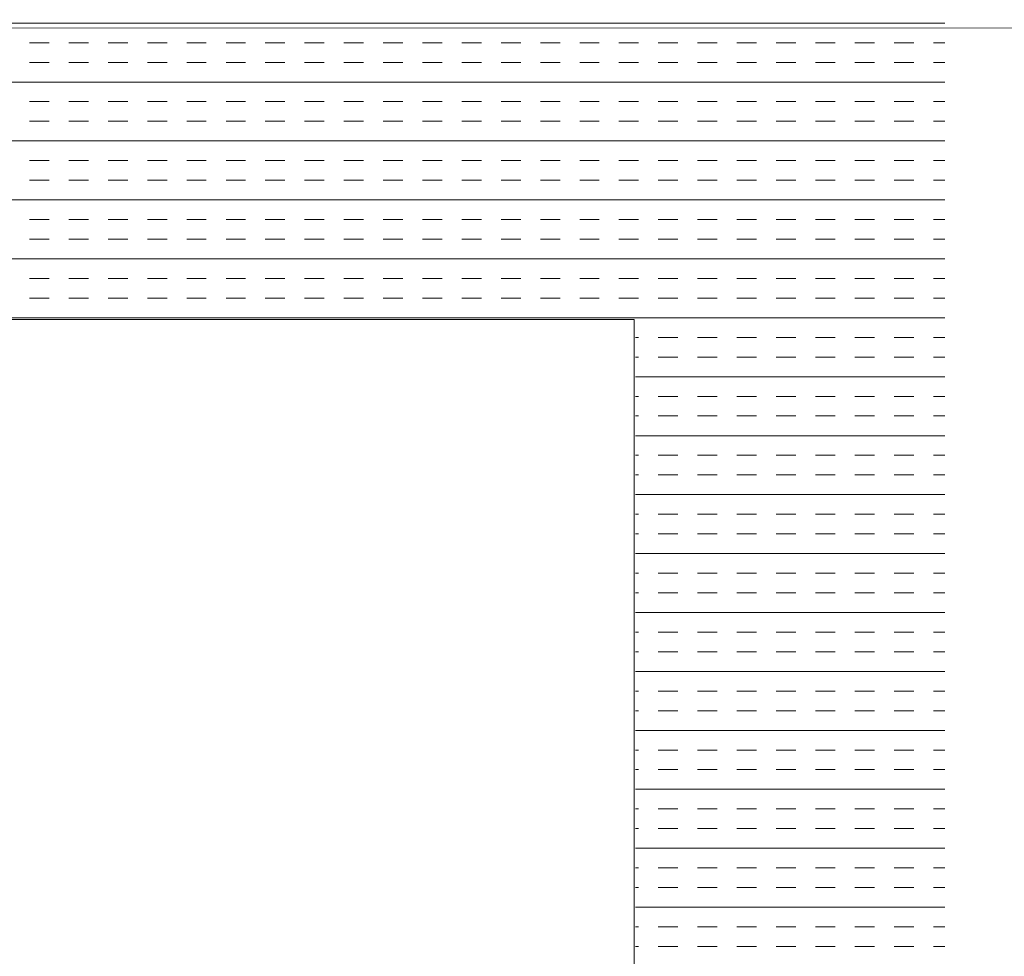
# Model space of a CAD drawing. Extents: x 3940905 to 4145695, y 925352 to 1109797.
# Tile 993 of 1056: x 4067574 to 4067733, y 1097604 to 1097756. Entities that reach past the tile are written whole.
import ezdxf

# ---------------------------------------------------------------- set-up
doc = ezdxf.new("R2010")
doc.units = 0
doc.header["$LTSCALE"] = 750
doc.header["$MEASUREMENT"] = 0
doc.linetypes.add('DASHED2', pattern=[0.375, 0.25, -0.125])
doc.layers.add('BEAM', color=104, linetype='CONTINUOUS', lineweight=0)
doc.layers.add('CKD Equipments', color=252, linetype='CONTINUOUS', lineweight=0)

# ---------------------------------------------------------------- blocks, each defined once
blk = doc.blocks.new('GDXGDRG')
at = {"layer": 'BEAM', "linetype": 'DASHED2'}
blk.add_line((3974013.12, 1043633.47), (3965223.8, 1043631.38), dxfattribs=at)

msp = doc.modelspace()

# ---------------------------------------------------------------- linework, layer by layer
at = {"layer": 'CKD Equipments', "color": 4, "linetype": 'Continuous'}
for p, q in [((4067723.31, 1097755.27, 9921.14), (4067149.31, 1097755.27, 9921.14)), ((4067578.56, 1097752.09, 9921.14), (4067575.39, 1097752.09, 9921.14)), ((4067584.91, 1097752.09, 9921.14), (4067581.74, 1097752.09, 9921.14)), ((4067591.26, 1097752.09, 9921.14), (4067588.09, 1097752.09, 9921.14)), ((4067597.61, 1097752.09, 9921.14), (4067594.44, 1097752.09, 9921.14)), ((4067603.96, 1097752.09, 9921.14), (4067600.79, 1097752.09, 9921.14)), ((4067610.31, 1097752.09, 9921.14), (4067607.14, 1097752.09, 9921.14)), ((4067616.66, 1097752.09, 9921.14), (4067613.49, 1097752.09, 9921.14)), ((4067623.01, 1097752.09, 9921.14), (4067619.84, 1097752.09, 9921.14)), ((4067629.36, 1097752.09, 9921.14), (4067626.19, 1097752.09, 9921.14)), ((4067635.71, 1097752.09, 9921.14), (4067632.54, 1097752.09, 9921.14)), ((4067642.06, 1097752.09, 9921.14), (4067638.89, 1097752.09, 9921.14)), ((4067648.41, 1097752.09, 9921.14), (4067645.24, 1097752.09, 9921.14)), ((4067654.76, 1097752.09, 9921.14), (4067651.59, 1097752.09, 9921.14)), ((4067661.11, 1097752.09, 9921.14), (4067657.94, 1097752.09, 9921.14)), ((4067667.46, 1097752.09, 9921.14), (4067664.29, 1097752.09, 9921.14)), ((4067673.81, 1097752.09, 9921.14), (4067670.64, 1097752.09, 9921.14)), ((4067680.16, 1097752.09, 9921.14), (4067676.99, 1097752.09, 9921.14)), ((4067686.51, 1097752.09, 9921.14), (4067683.34, 1097752.09, 9921.14)), ((4067692.86, 1097752.09, 9921.14), (4067689.69, 1097752.09, 9921.14)), ((4067699.21, 1097752.09, 9921.14), (4067696.04, 1097752.09, 9921.14)), ((4067705.56, 1097752.09, 9921.14), (4067702.39, 1097752.09, 9921.14)), ((4067711.91, 1097752.09, 9921.14), (4067708.74, 1097752.09, 9921.14)), ((4067718.26, 1097752.09, 9921.14), (4067715.09, 1097752.09, 9921.14)), ((4067723.31, 1097752.09, 9921.14), (4067721.44, 1097752.09, 9921.14)), ((4067578.56, 1097748.92, 9921.14), (4067575.39, 1097748.92, 9921.14)), ((4067584.91, 1097748.92, 9921.14), (4067581.74, 1097748.92, 9921.14)), ((4067591.26, 1097748.92, 9921.14), (4067588.09, 1097748.92, 9921.14)), ((4067597.61, 1097748.92, 9921.14), (4067594.44, 1097748.92, 9921.14)), ((4067603.96, 1097748.92, 9921.14), (4067600.79, 1097748.92, 9921.14)), ((4067610.31, 1097748.92, 9921.14), (4067607.14, 1097748.92, 9921.14)), ((4067616.66, 1097748.92, 9921.14), (4067613.49, 1097748.92, 9921.14)), ((4067623.01, 1097748.92, 9921.14), (4067619.84, 1097748.92, 9921.14)), ((4067629.36, 1097748.92, 9921.14), (4067626.19, 1097748.92, 9921.14)), ((4067635.71, 1097748.92, 9921.14), (4067632.54, 1097748.92, 9921.14)), ((4067642.06, 1097748.92, 9921.14), (4067638.89, 1097748.92, 9921.14)), ((4067648.41, 1097748.92, 9921.14), (4067645.24, 1097748.92, 9921.14)), ((4067654.76, 1097748.92, 9921.14), (4067651.59, 1097748.92, 9921.14)), ((4067661.11, 1097748.92, 9921.14), (4067657.94, 1097748.92, 9921.14)), ((4067667.46, 1097748.92, 9921.14), (4067664.29, 1097748.92, 9921.14)), ((4067673.81, 1097748.92, 9921.14), (4067670.64, 1097748.92, 9921.14)), ((4067680.16, 1097748.92, 9921.14), (4067676.99, 1097748.92, 9921.14)), ((4067686.51, 1097748.92, 9921.14), (4067683.34, 1097748.92, 9921.14)), ((4067692.86, 1097748.92, 9921.14), (4067689.69, 1097748.92, 9921.14)), ((4067699.21, 1097748.92, 9921.14), (4067696.04, 1097748.92, 9921.14)), ((4067705.56, 1097748.92, 9921.14), (4067702.39, 1097748.92, 9921.14)), ((4067711.91, 1097748.92, 9921.14), (4067708.74, 1097748.92, 9921.14)), ((4067718.26, 1097748.92, 9921.14), (4067715.09, 1097748.92, 9921.14)), ((4067723.31, 1097748.92, 9921.14), (4067721.44, 1097748.92, 9921.14)), ((4067723.31, 1097745.74, 9921.14), (4067149.31, 1097745.74, 9921.14)), ((4067578.56, 1097742.57, 9921.14), (4067575.39, 1097742.57, 9921.14)), ((4067584.91, 1097742.57, 9921.14), (4067581.74, 1097742.57, 9921.14)), ((4067591.26, 1097742.57, 9921.14), (4067588.09, 1097742.57, 9921.14)), ((4067597.61, 1097742.57, 9921.14), (4067594.44, 1097742.57, 9921.14)), ((4067603.96, 1097742.57, 9921.14), (4067600.79, 1097742.57, 9921.14)), ((4067610.31, 1097742.57, 9921.14), (4067607.14, 1097742.57, 9921.14)), ((4067616.66, 1097742.57, 9921.14), (4067613.49, 1097742.57, 9921.14)), ((4067623.01, 1097742.57, 9921.14), (4067619.84, 1097742.57, 9921.14)), ((4067629.36, 1097742.57, 9921.14), (4067626.19, 1097742.57, 9921.14)), ((4067635.71, 1097742.57, 9921.14), (4067632.54, 1097742.57, 9921.14)), ((4067642.06, 1097742.57, 9921.14), (4067638.89, 1097742.57, 9921.14)), ((4067648.41, 1097742.57, 9921.14), (4067645.24, 1097742.57, 9921.14)), ((4067654.76, 1097742.57, 9921.14), (4067651.59, 1097742.57, 9921.14)), ((4067661.11, 1097742.57, 9921.14), (4067657.94, 1097742.57, 9921.14)), ((4067667.46, 1097742.57, 9921.14), (4067664.29, 1097742.57, 9921.14)), ((4067673.81, 1097742.57, 9921.14), (4067670.64, 1097742.57, 9921.14)), ((4067680.16, 1097742.57, 9921.14), (4067676.99, 1097742.57, 9921.14)), ((4067686.51, 1097742.57, 9921.14), (4067683.34, 1097742.57, 9921.14)), ((4067692.86, 1097742.57, 9921.14), (4067689.69, 1097742.57, 9921.14)), ((4067699.21, 1097742.57, 9921.14), (4067696.04, 1097742.57, 9921.14)), ((4067705.56, 1097742.57, 9921.14), (4067702.39, 1097742.57, 9921.14)), ((4067711.91, 1097742.57, 9921.14), (4067708.74, 1097742.57, 9921.14)), ((4067718.26, 1097742.57, 9921.14), (4067715.09, 1097742.57, 9921.14)), ((4067723.31, 1097742.57, 9921.14), (4067721.44, 1097742.57, 9921.14)), ((4067578.56, 1097739.39, 9921.14), (4067575.39, 1097739.39, 9921.14)), ((4067584.91, 1097739.39, 9921.14), (4067581.74, 1097739.39, 9921.14)), ((4067591.26, 1097739.39, 9921.14), (4067588.09, 1097739.39, 9921.14)), ((4067597.61, 1097739.39, 9921.14), (4067594.44, 1097739.39, 9921.14)), ((4067603.96, 1097739.39, 9921.14), (4067600.79, 1097739.39, 9921.14)), ((4067610.31, 1097739.39, 9921.14), (4067607.14, 1097739.39, 9921.14)), ((4067616.66, 1097739.39, 9921.14), (4067613.49, 1097739.39, 9921.14)), ((4067623.01, 1097739.39, 9921.14), (4067619.84, 1097739.39, 9921.14)), ((4067629.36, 1097739.39, 9921.14), (4067626.19, 1097739.39, 9921.14)), ((4067635.71, 1097739.39, 9921.14), (4067632.54, 1097739.39, 9921.14)), ((4067642.06, 1097739.39, 9921.14), (4067638.89, 1097739.39, 9921.14)), ((4067648.41, 1097739.39, 9921.14), (4067645.24, 1097739.39, 9921.14)), ((4067654.76, 1097739.39, 9921.14), (4067651.59, 1097739.39, 9921.14)), ((4067661.11, 1097739.39, 9921.14), (4067657.94, 1097739.39, 9921.14)), ((4067667.46, 1097739.39, 9921.14), (4067664.29, 1097739.39, 9921.14)), ((4067673.81, 1097739.39, 9921.14), (4067670.64, 1097739.39, 9921.14)), ((4067680.16, 1097739.39, 9921.14), (4067676.99, 1097739.39, 9921.14)), ((4067686.51, 1097739.39, 9921.14), (4067683.34, 1097739.39, 9921.14)), ((4067692.86, 1097739.39, 9921.14), (4067689.69, 1097739.39, 9921.14)), ((4067699.21, 1097739.39, 9921.14), (4067696.04, 1097739.39, 9921.14)), ((4067705.56, 1097739.39, 9921.14), (4067702.39, 1097739.39, 9921.14)), ((4067711.91, 1097739.39, 9921.14), (4067708.74, 1097739.39, 9921.14)), ((4067718.26, 1097739.39, 9921.14), (4067715.09, 1097739.39, 9921.14)), ((4067723.31, 1097739.39, 9921.14), (4067721.44, 1097739.39, 9921.14)), ((4067723.31, 1097736.22, 9921.14), (4067149.31, 1097736.22, 9921.14)), ((4067578.56, 1097733.04, 9921.14), (4067575.39, 1097733.04, 9921.14)), ((4067584.91, 1097733.04, 9921.14), (4067581.74, 1097733.04, 9921.14)), ((4067591.26, 1097733.04, 9921.14), (4067588.09, 1097733.04, 9921.14)), ((4067597.61, 1097733.04, 9921.14), (4067594.44, 1097733.04, 9921.14)), ((4067603.96, 1097733.04, 9921.14), (4067600.79, 1097733.04, 9921.14)), ((4067610.31, 1097733.04, 9921.14), (4067607.14, 1097733.04, 9921.14)), ((4067616.66, 1097733.04, 9921.14), (4067613.49, 1097733.04, 9921.14)), ((4067623.01, 1097733.04, 9921.14), (4067619.84, 1097733.04, 9921.14)), ((4067629.36, 1097733.04, 9921.14), (4067626.19, 1097733.04, 9921.14)), ((4067635.71, 1097733.04, 9921.14), (4067632.54, 1097733.04, 9921.14)), ((4067642.06, 1097733.04, 9921.14), (4067638.89, 1097733.04, 9921.14)), ((4067648.41, 1097733.04, 9921.14), (4067645.24, 1097733.04, 9921.14)), ((4067654.76, 1097733.04, 9921.14), (4067651.59, 1097733.04, 9921.14)), ((4067661.11, 1097733.04, 9921.14), (4067657.94, 1097733.04, 9921.14)), ((4067667.46, 1097733.04, 9921.14), (4067664.29, 1097733.04, 9921.14)), ((4067673.81, 1097733.04, 9921.14), (4067670.64, 1097733.04, 9921.14)), ((4067680.16, 1097733.04, 9921.14), (4067676.99, 1097733.04, 9921.14)), ((4067686.51, 1097733.04, 9921.14), (4067683.34, 1097733.04, 9921.14)), ((4067692.86, 1097733.04, 9921.14), (4067689.69, 1097733.04, 9921.14)), ((4067699.21, 1097733.04, 9921.14), (4067696.04, 1097733.04, 9921.14)), ((4067705.56, 1097733.04, 9921.14), (4067702.39, 1097733.04, 9921.14)), ((4067711.91, 1097733.04, 9921.14), (4067708.74, 1097733.04, 9921.14)), ((4067718.26, 1097733.04, 9921.14), (4067715.09, 1097733.04, 9921.14)), ((4067723.31, 1097733.04, 9921.14), (4067721.44, 1097733.04, 9921.14)), ((4067578.56, 1097729.87, 9921.14), (4067575.39, 1097729.87, 9921.14)), ((4067584.91, 1097729.87, 9921.14), (4067581.74, 1097729.87, 9921.14)), ((4067591.26, 1097729.87, 9921.14), (4067588.09, 1097729.87, 9921.14)), ((4067597.61, 1097729.87, 9921.14), (4067594.44, 1097729.87, 9921.14)), ((4067603.96, 1097729.87, 9921.14), (4067600.79, 1097729.87, 9921.14)), ((4067610.31, 1097729.87, 9921.14), (4067607.14, 1097729.87, 9921.14)), ((4067616.66, 1097729.87, 9921.14), (4067613.49, 1097729.87, 9921.14)), ((4067623.01, 1097729.87, 9921.14), (4067619.84, 1097729.87, 9921.14)), ((4067629.36, 1097729.87, 9921.14), (4067626.19, 1097729.87, 9921.14)), ((4067635.71, 1097729.87, 9921.14), (4067632.54, 1097729.87, 9921.14)), ((4067642.06, 1097729.87, 9921.14), (4067638.89, 1097729.87, 9921.14)), ((4067648.41, 1097729.87, 9921.14), (4067645.24, 1097729.87, 9921.14)), ((4067654.76, 1097729.87, 9921.14), (4067651.59, 1097729.87, 9921.14)), ((4067661.11, 1097729.87, 9921.14), (4067657.94, 1097729.87, 9921.14)), ((4067667.46, 1097729.87, 9921.14), (4067664.29, 1097729.87, 9921.14)), ((4067673.81, 1097729.87, 9921.14), (4067670.64, 1097729.87, 9921.14)), ((4067680.16, 1097729.87, 9921.14), (4067676.99, 1097729.87, 9921.14)), ((4067686.51, 1097729.87, 9921.14), (4067683.34, 1097729.87, 9921.14)), ((4067692.86, 1097729.87, 9921.14), (4067689.69, 1097729.87, 9921.14)), ((4067699.21, 1097729.87, 9921.14), (4067696.04, 1097729.87, 9921.14)), ((4067705.56, 1097729.87, 9921.14), (4067702.39, 1097729.87, 9921.14)), ((4067711.91, 1097729.87, 9921.14), (4067708.74, 1097729.87, 9921.14)), ((4067718.26, 1097729.87, 9921.14), (4067715.09, 1097729.87, 9921.14)), ((4067723.31, 1097729.87, 9921.14), (4067721.44, 1097729.87, 9921.14)), ((4067723.31, 1097726.69, 9921.14), (4067149.31, 1097726.69, 9921.14)), ((4067578.56, 1097723.52, 9921.14), (4067575.39, 1097723.52, 9921.14)), ((4067584.91, 1097723.52, 9921.14), (4067581.74, 1097723.52, 9921.14)), ((4067591.26, 1097723.52, 9921.14), (4067588.09, 1097723.52, 9921.14)), ((4067597.61, 1097723.52, 9921.14), (4067594.44, 1097723.52, 9921.14)), ((4067603.96, 1097723.52, 9921.14), (4067600.79, 1097723.52, 9921.14)), ((4067610.31, 1097723.52, 9921.14), (4067607.14, 1097723.52, 9921.14)), ((4067616.66, 1097723.52, 9921.14), (4067613.49, 1097723.52, 9921.14)), ((4067623.01, 1097723.52, 9921.14), (4067619.84, 1097723.52, 9921.14)), ((4067629.36, 1097723.52, 9921.14), (4067626.19, 1097723.52, 9921.14)), ((4067635.71, 1097723.52, 9921.14), (4067632.54, 1097723.52, 9921.14)), ((4067642.06, 1097723.52, 9921.14), (4067638.89, 1097723.52, 9921.14)), ((4067648.41, 1097723.52, 9921.14), (4067645.24, 1097723.52, 9921.14)), ((4067654.76, 1097723.52, 9921.14), (4067651.59, 1097723.52, 9921.14)), ((4067661.11, 1097723.52, 9921.14), (4067657.94, 1097723.52, 9921.14)), ((4067667.46, 1097723.52, 9921.14), (4067664.29, 1097723.52, 9921.14)), ((4067673.81, 1097723.52, 9921.14), (4067670.64, 1097723.52, 9921.14)), ((4067680.16, 1097723.52, 9921.14), (4067676.99, 1097723.52, 9921.14)), ((4067686.51, 1097723.52, 9921.14), (4067683.34, 1097723.52, 9921.14)), ((4067692.86, 1097723.52, 9921.14), (4067689.69, 1097723.52, 9921.14)), ((4067699.21, 1097723.52, 9921.14), (4067696.04, 1097723.52, 9921.14)), ((4067705.56, 1097723.52, 9921.14), (4067702.39, 1097723.52, 9921.14)), ((4067711.91, 1097723.52, 9921.14), (4067708.74, 1097723.52, 9921.14)), ((4067718.26, 1097723.52, 9921.14), (4067715.09, 1097723.52, 9921.14)), ((4067723.31, 1097723.52, 9921.14), (4067721.44, 1097723.52, 9921.14)), ((4067578.56, 1097720.34, 9921.14), (4067575.39, 1097720.34, 9921.14)), ((4067584.91, 1097720.34, 9921.14), (4067581.74, 1097720.34, 9921.14)), ((4067591.26, 1097720.34, 9921.14), (4067588.09, 1097720.34, 9921.14)), ((4067597.61, 1097720.34, 9921.14), (4067594.44, 1097720.34, 9921.14)), ((4067603.96, 1097720.34, 9921.14), (4067600.79, 1097720.34, 9921.14)), ((4067610.31, 1097720.34, 9921.14), (4067607.14, 1097720.34, 9921.14)), ((4067616.66, 1097720.34, 9921.14), (4067613.49, 1097720.34, 9921.14)), ((4067623.01, 1097720.34, 9921.14), (4067619.84, 1097720.34, 9921.14)), ((4067629.36, 1097720.34, 9921.14), (4067626.19, 1097720.34, 9921.14)), ((4067635.71, 1097720.34, 9921.14), (4067632.54, 1097720.34, 9921.14)), ((4067642.06, 1097720.34, 9921.14), (4067638.89, 1097720.34, 9921.14)), ((4067648.41, 1097720.34, 9921.14), (4067645.24, 1097720.34, 9921.14)), ((4067654.76, 1097720.34, 9921.14), (4067651.59, 1097720.34, 9921.14)), ((4067661.11, 1097720.34, 9921.14), (4067657.94, 1097720.34, 9921.14)), ((4067667.46, 1097720.34, 9921.14), (4067664.29, 1097720.34, 9921.14)), ((4067673.81, 1097720.34, 9921.14), (4067670.64, 1097720.34, 9921.14)), ((4067680.16, 1097720.34, 9921.14), (4067676.99, 1097720.34, 9921.14)), ((4067686.51, 1097720.34, 9921.14), (4067683.34, 1097720.34, 9921.14)), ((4067692.86, 1097720.34, 9921.14), (4067689.69, 1097720.34, 9921.14)), ((4067699.21, 1097720.34, 9921.14), (4067696.04, 1097720.34, 9921.14)), ((4067705.56, 1097720.34, 9921.14), (4067702.39, 1097720.34, 9921.14)), ((4067711.91, 1097720.34, 9921.14), (4067708.74, 1097720.34, 9921.14)), ((4067718.26, 1097720.34, 9921.14), (4067715.09, 1097720.34, 9921.14)), ((4067723.31, 1097720.34, 9921.14), (4067721.44, 1097720.34, 9921.14)), ((4067723.31, 1097717.17, 9921.14), (4067149.31, 1097717.17, 9921.14)), ((4067578.56, 1097713.99, 9921.14), (4067575.39, 1097713.99, 9921.14)), ((4067584.91, 1097713.99, 9921.14), (4067581.74, 1097713.99, 9921.14)), ((4067591.26, 1097713.99, 9921.14), (4067588.09, 1097713.99, 9921.14)), ((4067597.61, 1097713.99, 9921.14), (4067594.44, 1097713.99, 9921.14)), ((4067603.96, 1097713.99, 9921.14), (4067600.79, 1097713.99, 9921.14)), ((4067610.31, 1097713.99, 9921.14), (4067607.14, 1097713.99, 9921.14)), ((4067616.66, 1097713.99, 9921.14), (4067613.49, 1097713.99, 9921.14)), ((4067623.01, 1097713.99, 9921.14), (4067619.84, 1097713.99, 9921.14)), ((4067629.36, 1097713.99, 9921.14), (4067626.19, 1097713.99, 9921.14)), ((4067635.71, 1097713.99, 9921.14), (4067632.54, 1097713.99, 9921.14)), ((4067642.06, 1097713.99, 9921.14), (4067638.89, 1097713.99, 9921.14)), ((4067648.41, 1097713.99, 9921.14), (4067645.24, 1097713.99, 9921.14)), ((4067654.76, 1097713.99, 9921.14), (4067651.59, 1097713.99, 9921.14)), ((4067661.11, 1097713.99, 9921.14), (4067657.94, 1097713.99, 9921.14)), ((4067667.46, 1097713.99, 9921.14), (4067664.29, 1097713.99, 9921.14)), ((4067673.81, 1097713.99, 9921.14), (4067670.64, 1097713.99, 9921.14)), ((4067680.16, 1097713.99, 9921.14), (4067676.99, 1097713.99, 9921.14)), ((4067686.51, 1097713.99, 9921.14), (4067683.34, 1097713.99, 9921.14)), ((4067692.86, 1097713.99, 9921.14), (4067689.69, 1097713.99, 9921.14)), ((4067699.21, 1097713.99, 9921.14), (4067696.04, 1097713.99, 9921.14)), ((4067705.56, 1097713.99, 9921.14), (4067702.39, 1097713.99, 9921.14)), ((4067711.91, 1097713.99, 9921.14), (4067708.74, 1097713.99, 9921.14)), ((4067718.26, 1097713.99, 9921.14), (4067715.09, 1097713.99, 9921.14)), ((4067723.31, 1097713.99, 9921.14), (4067721.44, 1097713.99, 9921.14)), ((4067578.56, 1097710.82, 9921.14), (4067575.39, 1097710.82, 9921.14)), ((4067584.91, 1097710.82, 9921.14), (4067581.74, 1097710.82, 9921.14)), ((4067591.26, 1097710.82, 9921.14), (4067588.09, 1097710.82, 9921.14)), ((4067597.61, 1097710.82, 9921.14), (4067594.44, 1097710.82, 9921.14)), ((4067603.96, 1097710.82, 9921.14), (4067600.79, 1097710.82, 9921.14)), ((4067610.31, 1097710.82, 9921.14), (4067607.14, 1097710.82, 9921.14)), ((4067616.66, 1097710.82, 9921.14), (4067613.49, 1097710.82, 9921.14)), ((4067623.01, 1097710.82, 9921.14), (4067619.84, 1097710.82, 9921.14)), ((4067629.36, 1097710.82, 9921.14), (4067626.19, 1097710.82, 9921.14)), ((4067635.71, 1097710.82, 9921.14), (4067632.54, 1097710.82, 9921.14)), ((4067642.06, 1097710.82, 9921.14), (4067638.89, 1097710.82, 9921.14)), ((4067648.41, 1097710.82, 9921.14), (4067645.24, 1097710.82, 9921.14)), ((4067654.76, 1097710.82, 9921.14), (4067651.59, 1097710.82, 9921.14)), ((4067661.11, 1097710.82, 9921.14), (4067657.94, 1097710.82, 9921.14)), ((4067667.46, 1097710.82, 9921.14), (4067664.29, 1097710.82, 9921.14)), ((4067673.81, 1097710.82, 9921.14), (4067670.64, 1097710.82, 9921.14)), ((4067680.16, 1097710.82, 9921.14), (4067676.99, 1097710.82, 9921.14)), ((4067686.51, 1097710.82, 9921.14), (4067683.34, 1097710.82, 9921.14)), ((4067692.86, 1097710.82, 9921.14), (4067689.69, 1097710.82, 9921.14)), ((4067699.21, 1097710.82, 9921.14), (4067696.04, 1097710.82, 9921.14)), ((4067705.56, 1097710.82, 9921.14), (4067702.39, 1097710.82, 9921.14)), ((4067711.91, 1097710.82, 9921.14), (4067708.74, 1097710.82, 9921.14)), ((4067718.26, 1097710.82, 9921.14), (4067715.09, 1097710.82, 9921.14)), ((4067723.31, 1097710.82, 9921.14), (4067721.44, 1097710.82, 9921.14)), ((4067723.31, 1097707.64, 9921.14), (4067149.31, 1097707.64, 9921.14)), ((4067673.81, 1097704.47, 9921.14), (4067673.31, 1097704.47, 9921.14)), ((4067680.16, 1097704.47, 9921.14), (4067676.99, 1097704.47, 9921.14)), ((4067686.51, 1097704.47, 9921.14), (4067683.34, 1097704.47, 9921.14)), ((4067692.86, 1097704.47, 9921.14), (4067689.69, 1097704.47, 9921.14)), ((4067699.21, 1097704.47, 9921.14), (4067696.04, 1097704.47, 9921.14)), ((4067705.56, 1097704.47, 9921.14), (4067702.39, 1097704.47, 9921.14)), ((4067711.91, 1097704.47, 9921.14), (4067708.74, 1097704.47, 9921.14)), ((4067718.26, 1097704.47, 9921.14), (4067715.09, 1097704.47, 9921.14)), ((4067723.31, 1097704.47, 9921.14), (4067721.44, 1097704.47, 9921.14)), ((4067673.81, 1097701.29, 9921.14), (4067673.31, 1097701.29, 9921.14)), ((4067680.16, 1097701.29, 9921.14), (4067676.99, 1097701.29, 9921.14)), ((4067686.51, 1097701.29, 9921.14), (4067683.34, 1097701.29, 9921.14)), ((4067692.86, 1097701.29, 9921.14), (4067689.69, 1097701.29, 9921.14)), ((4067699.21, 1097701.29, 9921.14), (4067696.04, 1097701.29, 9921.14)), ((4067705.56, 1097701.29, 9921.14), (4067702.39, 1097701.29, 9921.14)), ((4067711.91, 1097701.29, 9921.14), (4067708.74, 1097701.29, 9921.14)), ((4067718.26, 1097701.29, 9921.14), (4067715.09, 1097701.29, 9921.14)), ((4067723.31, 1097701.29, 9921.14), (4067721.44, 1097701.29, 9921.14)), ((4067723.31, 1097698.12, 9921.14), (4067673.31, 1097698.12, 9921.14)), ((4067673.81, 1097694.94, 9921.14), (4067673.31, 1097694.94, 9921.14)), ((4067680.16, 1097694.94, 9921.14), (4067676.99, 1097694.94, 9921.14)), ((4067686.51, 1097694.94, 9921.14), (4067683.34, 1097694.94, 9921.14)), ((4067692.86, 1097694.94, 9921.14), (4067689.69, 1097694.94, 9921.14)), ((4067699.21, 1097694.94, 9921.14), (4067696.04, 1097694.94, 9921.14)), ((4067705.56, 1097694.94, 9921.14), (4067702.39, 1097694.94, 9921.14)), ((4067711.91, 1097694.94, 9921.14), (4067708.74, 1097694.94, 9921.14)), ((4067718.26, 1097694.94, 9921.14), (4067715.09, 1097694.94, 9921.14)), ((4067723.31, 1097694.94, 9921.14), (4067721.44, 1097694.94, 9921.14)), ((4067673.81, 1097691.77, 9921.14), (4067673.31, 1097691.77, 9921.14)), ((4067680.16, 1097691.77, 9921.14), (4067676.99, 1097691.77, 9921.14)), ((4067686.51, 1097691.77, 9921.14), (4067683.34, 1097691.77, 9921.14)), ((4067692.86, 1097691.77, 9921.14), (4067689.69, 1097691.77, 9921.14)), ((4067699.21, 1097691.77, 9921.14), (4067696.04, 1097691.77, 9921.14)), ((4067705.56, 1097691.77, 9921.14), (4067702.39, 1097691.77, 9921.14)), ((4067711.91, 1097691.77, 9921.14), (4067708.74, 1097691.77, 9921.14)), ((4067718.26, 1097691.77, 9921.14), (4067715.09, 1097691.77, 9921.14)), ((4067723.31, 1097691.77, 9921.14), (4067721.44, 1097691.77, 9921.14)), ((4067723.31, 1097688.59, 9921.14), (4067673.31, 1097688.59, 9921.14)), ((4067673.81, 1097685.42, 9921.14), (4067673.31, 1097685.42, 9921.14)), ((4067680.16, 1097685.42, 9921.14), (4067676.99, 1097685.42, 9921.14)), ((4067686.51, 1097685.42, 9921.14), (4067683.34, 1097685.42, 9921.14)), ((4067692.86, 1097685.42, 9921.14), (4067689.69, 1097685.42, 9921.14)), ((4067699.21, 1097685.42, 9921.14), (4067696.04, 1097685.42, 9921.14)), ((4067705.56, 1097685.42, 9921.14), (4067702.39, 1097685.42, 9921.14)), ((4067711.91, 1097685.42, 9921.14), (4067708.74, 1097685.42, 9921.14)), ((4067718.26, 1097685.42, 9921.14), (4067715.09, 1097685.42, 9921.14)), ((4067723.31, 1097685.42, 9921.14), (4067721.44, 1097685.42, 9921.14)), ((4067673.81, 1097682.24, 9921.14), (4067673.31, 1097682.24, 9921.14)), ((4067680.16, 1097682.24, 9921.14), (4067676.99, 1097682.24, 9921.14)), ((4067686.51, 1097682.24, 9921.14), (4067683.34, 1097682.24, 9921.14)), ((4067692.86, 1097682.24, 9921.14), (4067689.69, 1097682.24, 9921.14)), ((4067699.21, 1097682.24, 9921.14), (4067696.04, 1097682.24, 9921.14)), ((4067705.56, 1097682.24, 9921.14), (4067702.39, 1097682.24, 9921.14)), ((4067711.91, 1097682.24, 9921.14), (4067708.74, 1097682.24, 9921.14)), ((4067718.26, 1097682.24, 9921.14), (4067715.09, 1097682.24, 9921.14)), ((4067723.31, 1097682.24, 9921.14), (4067721.44, 1097682.24, 9921.14)), ((4067723.31, 1097679.07, 9921.14), (4067673.31, 1097679.07, 9921.14)), ((4067673.81, 1097675.89, 9921.14), (4067673.31, 1097675.89, 9921.14)), ((4067680.16, 1097675.89, 9921.14), (4067676.99, 1097675.89, 9921.14)), ((4067686.51, 1097675.89, 9921.14), (4067683.34, 1097675.89, 9921.14)), ((4067692.86, 1097675.89, 9921.14), (4067689.69, 1097675.89, 9921.14)), ((4067699.21, 1097675.89, 9921.14), (4067696.04, 1097675.89, 9921.14)), ((4067705.56, 1097675.89, 9921.14), (4067702.39, 1097675.89, 9921.14)), ((4067711.91, 1097675.89, 9921.14), (4067708.74, 1097675.89, 9921.14)), ((4067718.26, 1097675.89, 9921.14), (4067715.09, 1097675.89, 9921.14)), ((4067723.31, 1097675.89, 9921.14), (4067721.44, 1097675.89, 9921.14)), ((4067673.81, 1097672.72, 9921.14), (4067673.31, 1097672.72, 9921.14)), ((4067680.16, 1097672.72, 9921.14), (4067676.99, 1097672.72, 9921.14)), ((4067686.51, 1097672.72, 9921.14), (4067683.34, 1097672.72, 9921.14)), ((4067692.86, 1097672.72, 9921.14), (4067689.69, 1097672.72, 9921.14)), ((4067699.21, 1097672.72, 9921.14), (4067696.04, 1097672.72, 9921.14)), ((4067705.56, 1097672.72, 9921.14), (4067702.39, 1097672.72, 9921.14)), ((4067711.91, 1097672.72, 9921.14), (4067708.74, 1097672.72, 9921.14)), ((4067718.26, 1097672.72, 9921.14), (4067715.09, 1097672.72, 9921.14)), ((4067723.31, 1097672.72, 9921.14), (4067721.44, 1097672.72, 9921.14)), ((4067723.31, 1097669.54, 9921.14), (4067673.31, 1097669.54, 9921.14)), ((4067673.81, 1097666.37, 9921.14), (4067673.31, 1097666.37, 9921.14)), ((4067680.16, 1097666.37, 9921.14), (4067676.99, 1097666.37, 9921.14)), ((4067686.51, 1097666.37, 9921.14), (4067683.34, 1097666.37, 9921.14)), ((4067692.86, 1097666.37, 9921.14), (4067689.69, 1097666.37, 9921.14)), ((4067699.21, 1097666.37, 9921.14), (4067696.04, 1097666.37, 9921.14)), ((4067705.56, 1097666.37, 9921.14), (4067702.39, 1097666.37, 9921.14)), ((4067711.91, 1097666.37, 9921.14), (4067708.74, 1097666.37, 9921.14)), ((4067718.26, 1097666.37, 9921.14), (4067715.09, 1097666.37, 9921.14)), ((4067723.31, 1097666.37, 9921.14), (4067721.44, 1097666.37, 9921.14)), ((4067673.81, 1097663.19, 9921.14), (4067673.31, 1097663.19, 9921.14)), ((4067680.16, 1097663.19, 9921.14), (4067676.99, 1097663.19, 9921.14)), ((4067686.51, 1097663.19, 9921.14), (4067683.34, 1097663.19, 9921.14)), ((4067692.86, 1097663.19, 9921.14), (4067689.69, 1097663.19, 9921.14)), ((4067699.21, 1097663.19, 9921.14), (4067696.04, 1097663.19, 9921.14)), ((4067705.56, 1097663.19, 9921.14), (4067702.39, 1097663.19, 9921.14)), ((4067711.91, 1097663.19, 9921.14), (4067708.74, 1097663.19, 9921.14)), ((4067718.26, 1097663.19, 9921.14), (4067715.09, 1097663.19, 9921.14)), ((4067723.31, 1097663.19, 9921.14), (4067721.44, 1097663.19, 9921.14)), ((4067723.31, 1097660.02, 9921.14), (4067673.31, 1097660.02, 9921.14)), ((4067673.81, 1097656.84, 9921.14), (4067673.31, 1097656.84, 9921.14)), ((4067680.16, 1097656.84, 9921.14), (4067676.99, 1097656.84, 9921.14)), ((4067686.51, 1097656.84, 9921.14), (4067683.34, 1097656.84, 9921.14)), ((4067692.86, 1097656.84, 9921.14), (4067689.69, 1097656.84, 9921.14)), ((4067699.21, 1097656.84, 9921.14), (4067696.04, 1097656.84, 9921.14)), ((4067705.56, 1097656.84, 9921.14), (4067702.39, 1097656.84, 9921.14)), ((4067711.91, 1097656.84, 9921.14), (4067708.74, 1097656.84, 9921.14)), ((4067718.26, 1097656.84, 9921.14), (4067715.09, 1097656.84, 9921.14)), ((4067723.31, 1097656.84, 9921.14), (4067721.44, 1097656.84, 9921.14)), ((4067673.81, 1097653.67, 9921.14), (4067673.31, 1097653.67, 9921.14)), ((4067680.16, 1097653.67, 9921.14), (4067676.99, 1097653.67, 9921.14)), ((4067686.51, 1097653.67, 9921.14), (4067683.34, 1097653.67, 9921.14)), ((4067692.86, 1097653.67, 9921.14), (4067689.69, 1097653.67, 9921.14)), ((4067699.21, 1097653.67, 9921.14), (4067696.04, 1097653.67, 9921.14)), ((4067705.56, 1097653.67, 9921.14), (4067702.39, 1097653.67, 9921.14)), ((4067711.91, 1097653.67, 9921.14), (4067708.74, 1097653.67, 9921.14)), ((4067718.26, 1097653.67, 9921.14), (4067715.09, 1097653.67, 9921.14)), ((4067723.31, 1097653.67, 9921.14), (4067721.44, 1097653.67, 9921.14)), ((4067723.31, 1097650.49, 9921.14), (4067673.31, 1097650.49, 9921.14)), ((4067673.81, 1097647.32, 9921.14), (4067673.31, 1097647.32, 9921.14)), ((4067680.16, 1097647.32, 9921.14), (4067676.99, 1097647.32, 9921.14)), ((4067686.51, 1097647.32, 9921.14), (4067683.34, 1097647.32, 9921.14)), ((4067692.86, 1097647.32, 9921.14), (4067689.69, 1097647.32, 9921.14)), ((4067699.21, 1097647.32, 9921.14), (4067696.04, 1097647.32, 9921.14)), ((4067705.56, 1097647.32, 9921.14), (4067702.39, 1097647.32, 9921.14)), ((4067711.91, 1097647.32, 9921.14), (4067708.74, 1097647.32, 9921.14)), ((4067718.26, 1097647.32, 9921.14), (4067715.09, 1097647.32, 9921.14)), ((4067723.31, 1097647.32, 9921.14), (4067721.44, 1097647.32, 9921.14)), ((4067673.81, 1097644.14, 9921.14), (4067673.31, 1097644.14, 9921.14)), ((4067680.16, 1097644.14, 9921.14), (4067676.99, 1097644.14, 9921.14)), ((4067686.51, 1097644.14, 9921.14), (4067683.34, 1097644.14, 9921.14)), ((4067692.86, 1097644.14, 9921.14), (4067689.69, 1097644.14, 9921.14)), ((4067699.21, 1097644.14, 9921.14), (4067696.04, 1097644.14, 9921.14)), ((4067705.56, 1097644.14, 9921.14), (4067702.39, 1097644.14, 9921.14)), ((4067711.91, 1097644.14, 9921.14), (4067708.74, 1097644.14, 9921.14)), ((4067718.26, 1097644.14, 9921.14), (4067715.09, 1097644.14, 9921.14)), ((4067723.31, 1097644.14, 9921.14), (4067721.44, 1097644.14, 9921.14)), ((4067723.31, 1097640.97, 9921.14), (4067673.31, 1097640.97, 9921.14)), ((4067673.81, 1097637.79, 9921.14), (4067673.31, 1097637.79, 9921.14)), ((4067680.16, 1097637.79, 9921.14), (4067676.99, 1097637.79, 9921.14)), ((4067686.51, 1097637.79, 9921.14), (4067683.34, 1097637.79, 9921.14)), ((4067692.86, 1097637.79, 9921.14), (4067689.69, 1097637.79, 9921.14)), ((4067699.21, 1097637.79, 9921.14), (4067696.04, 1097637.79, 9921.14)), ((4067705.56, 1097637.79, 9921.14), (4067702.39, 1097637.79, 9921.14)), ((4067711.91, 1097637.79, 9921.14), (4067708.74, 1097637.79, 9921.14)), ((4067718.26, 1097637.79, 9921.14), (4067715.09, 1097637.79, 9921.14)), ((4067723.31, 1097637.79, 9921.14), (4067721.44, 1097637.79, 9921.14)), ((4067673.81, 1097634.62, 9921.14), (4067673.31, 1097634.62, 9921.14)), ((4067680.16, 1097634.62, 9921.14), (4067676.99, 1097634.62, 9921.14)), ((4067686.51, 1097634.62, 9921.14), (4067683.34, 1097634.62, 9921.14)), ((4067692.86, 1097634.62, 9921.14), (4067689.69, 1097634.62, 9921.14)), ((4067699.21, 1097634.62, 9921.14), (4067696.04, 1097634.62, 9921.14)), ((4067705.56, 1097634.62, 9921.14), (4067702.39, 1097634.62, 9921.14)), ((4067711.91, 1097634.62, 9921.14), (4067708.74, 1097634.62, 9921.14)), ((4067718.26, 1097634.62, 9921.14), (4067715.09, 1097634.62, 9921.14)), ((4067723.31, 1097634.62, 9921.14), (4067721.44, 1097634.62, 9921.14)), ((4067723.31, 1097631.44, 9921.14), (4067673.31, 1097631.44, 9921.14)), ((4067673.81, 1097628.27, 9921.14), (4067673.31, 1097628.27, 9921.14)), ((4067680.16, 1097628.27, 9921.14), (4067676.99, 1097628.27, 9921.14)), ((4067686.51, 1097628.27, 9921.14), (4067683.34, 1097628.27, 9921.14)), ((4067692.86, 1097628.27, 9921.14), (4067689.69, 1097628.27, 9921.14)), ((4067699.21, 1097628.27, 9921.14), (4067696.04, 1097628.27, 9921.14)), ((4067705.56, 1097628.27, 9921.14), (4067702.39, 1097628.27, 9921.14)), ((4067711.91, 1097628.27, 9921.14), (4067708.74, 1097628.27, 9921.14)), ((4067718.26, 1097628.27, 9921.14), (4067715.09, 1097628.27, 9921.14)), ((4067723.31, 1097628.27, 9921.14), (4067721.44, 1097628.27, 9921.14)), ((4067673.81, 1097625.09, 9921.14), (4067673.31, 1097625.09, 9921.14)), ((4067680.16, 1097625.09, 9921.14), (4067676.99, 1097625.09, 9921.14)), ((4067686.51, 1097625.09, 9921.14), (4067683.34, 1097625.09, 9921.14)), ((4067692.86, 1097625.09, 9921.14), (4067689.69, 1097625.09, 9921.14)), ((4067699.21, 1097625.09, 9921.14), (4067696.04, 1097625.09, 9921.14)), ((4067705.56, 1097625.09, 9921.14), (4067702.39, 1097625.09, 9921.14)), ((4067711.91, 1097625.09, 9921.14), (4067708.74, 1097625.09, 9921.14)), ((4067718.26, 1097625.09, 9921.14), (4067715.09, 1097625.09, 9921.14)), ((4067723.31, 1097625.09, 9921.14), (4067721.44, 1097625.09, 9921.14)), ((4067723.31, 1097621.92, 9921.14), (4067673.31, 1097621.92, 9921.14)), ((4067673.81, 1097618.74, 9921.14), (4067673.31, 1097618.74, 9921.14)), ((4067680.16, 1097618.74, 9921.14), (4067676.99, 1097618.74, 9921.14)), ((4067686.51, 1097618.74, 9921.14), (4067683.34, 1097618.74, 9921.14)), ((4067692.86, 1097618.74, 9921.14), (4067689.69, 1097618.74, 9921.14)), ((4067699.21, 1097618.74, 9921.14), (4067696.04, 1097618.74, 9921.14)), ((4067705.56, 1097618.74, 9921.14), (4067702.39, 1097618.74, 9921.14)), ((4067711.91, 1097618.74, 9921.14), (4067708.74, 1097618.74, 9921.14)), ((4067718.26, 1097618.74, 9921.14), (4067715.09, 1097618.74, 9921.14)), ((4067723.31, 1097618.74, 9921.14), (4067721.44, 1097618.74, 9921.14)), ((4067673.81, 1097615.57, 9921.14), (4067673.31, 1097615.57, 9921.14)), ((4067680.16, 1097615.57, 9921.14), (4067676.99, 1097615.57, 9921.14)), ((4067686.51, 1097615.57, 9921.14), (4067683.34, 1097615.57, 9921.14)), ((4067692.86, 1097615.57, 9921.14), (4067689.69, 1097615.57, 9921.14)), ((4067699.21, 1097615.57, 9921.14), (4067696.04, 1097615.57, 9921.14)), ((4067705.56, 1097615.57, 9921.14), (4067702.39, 1097615.57, 9921.14)), ((4067711.91, 1097615.57, 9921.14), (4067708.74, 1097615.57, 9921.14)), ((4067718.26, 1097615.57, 9921.14), (4067715.09, 1097615.57, 9921.14)), ((4067723.31, 1097615.57, 9921.14), (4067721.44, 1097615.57, 9921.14)), ((4067723.31, 1097612.39, 9921.14), (4067673.31, 1097612.39, 9921.14)), ((4067673.81, 1097609.22, 9921.14), (4067673.31, 1097609.22, 9921.14)), ((4067680.16, 1097609.22, 9921.14), (4067676.99, 1097609.22, 9921.14)), ((4067686.51, 1097609.22, 9921.14), (4067683.34, 1097609.22, 9921.14)), ((4067692.86, 1097609.22, 9921.14), (4067689.69, 1097609.22, 9921.14)), ((4067699.21, 1097609.22, 9921.14), (4067696.04, 1097609.22, 9921.14)), ((4067705.56, 1097609.22, 9921.14), (4067702.39, 1097609.22, 9921.14)), ((4067711.91, 1097609.22, 9921.14), (4067708.74, 1097609.22, 9921.14)), ((4067718.26, 1097609.22, 9921.14), (4067715.09, 1097609.22, 9921.14)), ((4067723.31, 1097609.22, 9921.14), (4067721.44, 1097609.22, 9921.14)), ((4067673.81, 1097606.04, 9921.14), (4067673.31, 1097606.04, 9921.14)), ((4067680.16, 1097606.04, 9921.14), (4067676.99, 1097606.04, 9921.14)), ((4067686.51, 1097606.04, 9921.14), (4067683.34, 1097606.04, 9921.14)), ((4067692.86, 1097606.04, 9921.14), (4067689.69, 1097606.04, 9921.14)), ((4067699.21, 1097606.04, 9921.14), (4067696.04, 1097606.04, 9921.14)), ((4067705.56, 1097606.04, 9921.14), (4067702.39, 1097606.04, 9921.14)), ((4067711.91, 1097606.04, 9921.14), (4067708.74, 1097606.04, 9921.14)), ((4067718.26, 1097606.04, 9921.14), (4067715.09, 1097606.04, 9921.14)), ((4067723.31, 1097606.04, 9921.14), (4067721.44, 1097606.04, 9921.14))]:
    msp.add_line(p, q, dxfattribs=at)
at = {"layer": 'CKD Equipments'}
for p, q in [((4067673.12, 1097707.36, 10246.31), (4067199.12, 1097707.36, 10246.31)), ((4067673.12, 1097243.36, 10246.31), (4067673.12, 1097707.36, 10246.31))]:
    msp.add_line(p, q, dxfattribs=at)

# ---------------------------------------------------------------- block references
at = {"layer": 'BEAM'}
msp.add_blockref('GDXGDRG', (99350.27, 54122.35), dxfattribs=at)

doc.saveas('drawing.dxf')
